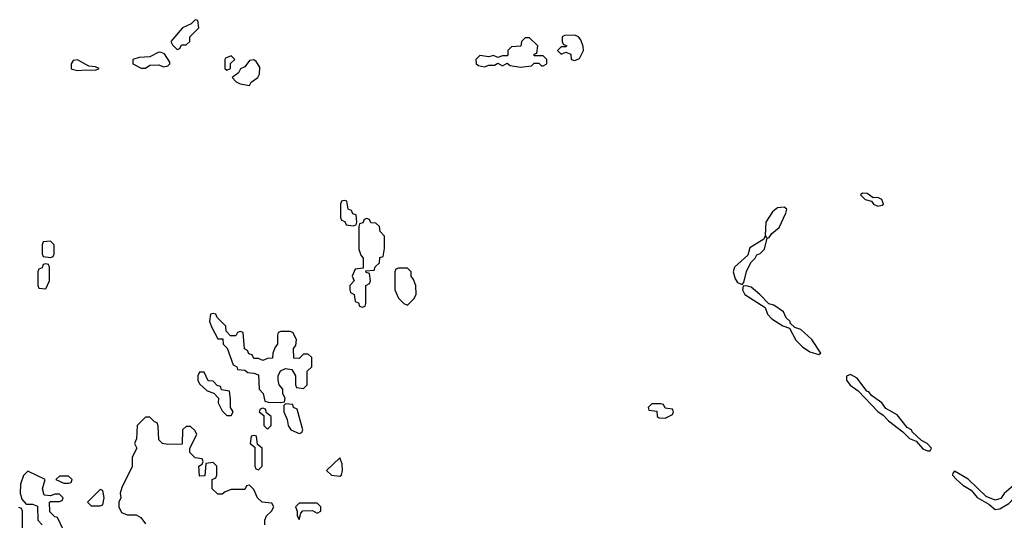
# Model space of a CAD drawing. Header units: inches. Extents: x 2701323 to 2964515, y 494916 to 722124.
# Tile 500 of 656: x 2882794 to 2887150, y 641690 to 643906. Entities that reach past the tile are written whole.
import ezdxf

# ---------------------------------------------------------------- set-up
doc = ezdxf.new("R2010")
doc.units = ezdxf.units.IN
doc.header["$MEASUREMENT"] = 0
doc.layers.add('C8684', color=7, linetype='Continuous')

msp = doc.modelspace()

# ---------------------------------------------------------------- linework, layer by layer
at = {"layer": 'C8684', "color": 2, "elevation": 2}
for points in [[(2883570, 643906), (2883552.7, 643887.3), (2883514, 643870), (2883462, 643810), (2883470, 643794), (2883490, 643774), (2883502, 643778), (2883510, 643794), (2883530, 643794), (2883546, 643810), (2883546, 643830), (2883586, 643870), (2883582, 643902)], [(2885050, 643826), (2885030, 643826), (2885014, 643810), (2885011.6, 643788.4), (2884970, 643786), (2884954, 643770), (2884954, 643750), (2884950, 643746), (2884930, 643746), (2884910, 643738), (2884890, 643748), (2884870, 643742), (2884830, 643748), (2884812, 643730), (2884814, 643710), (2884823.6, 643703.6), (2884850, 643698), (2884870, 643704.7), (2884894.6, 643705.4), (2884910, 643714), (2884930, 643702), (2884950, 643714), (2884963.6, 643703.6), (2885010, 643696), (2885058, 643702), (2885070, 643714), (2885090, 643714), (2885102, 643702), (2885110, 643702), (2885126, 643710), (2885126, 643730), (2885110, 643746), (2885070, 643746), (2885070, 643754), (2885082, 643758), (2885086, 643790)], [(2885250, 643838), (2885203.6, 643836.4), (2885194, 643830), (2885194, 643810), (2885198, 643798), (2885214, 643790), (2885210, 643786), (2885190, 643786), (2885174, 643770), (2885190, 643754), (2885210, 643762), (2885232.7, 643752.7), (2885234, 643730), (2885250, 643724.7), (2885270, 643734), (2885288, 643770), (2885287.3, 643787.3), (2885276.4, 643816.4), (2885266, 643830)], [(2883410, 643762), (2883370, 643742), (2883322, 643738), (2883294, 643730), (2883294, 643710), (2883331.6, 643691.6), (2883350, 643691.3), (2883370, 643704.7), (2883410, 643706), (2883430, 643698), (2883450, 643702), (2883458, 643710), (2883458, 643718), (2883435.3, 643755.3), (2883420.4, 643760.4)], [(2883730, 643746), (2883704.7, 643735.3), (2883702, 643730), (2883702, 643690), (2883710, 643682), (2883726, 643690), (2883727.3, 643712.7), (2883746, 643730)], [(2883050, 643728), (2883030, 643726), (2883022, 643710), (2883022, 643690), (2883026.8, 643686.8), (2883050, 643681), (2883090, 643684.7), (2883130, 643682), (2883146, 643690), (2883130, 643698), (2883100.4, 643700.4)], [(2883830, 643728), (2883810, 643726), (2883790, 643698), (2883771.6, 643688.4), (2883762, 643670), (2883734, 643650), (2883751.6, 643631.6), (2883770, 643622), (2883810, 643614), (2883818, 643630), (2883848, 643650), (2883855.3, 643664.7), (2883856.5, 643696.5), (2883840.4, 643720.4)], [(2886522, 643138), (2886514, 643130), (2886534, 643110), (2886562, 643102), (2886572, 643090), (2886590, 643081), (2886610, 643084.7), (2886615.3, 643090), (2886608, 643110), (2886590, 643119), (2886570, 643118), (2886543.6, 643136.4)], [(2884230, 643106), (2884218, 643102), (2884214, 643090), (2884214, 643030), (2884218, 643018), (2884232.7, 643012.7), (2884238, 642998), (2884270, 642994), (2884282, 642998), (2884286, 643010), (2884282, 643042), (2884267.3, 643047.3), (2884262, 643062), (2884247.3, 643067.3), (2884242, 643102)], [(2886176.4, 643076.4), (2886147.3, 643072.7), (2886124, 643056), (2886094.8, 643010), (2886092, 642952), (2886098, 642942), (2886090, 642946), (2886085.4, 642934.6), (2886024.5, 642895.5), (2886016, 642864), (2885956, 642810), (2885950.8, 642790), (2885958.8, 642758.8), (2885970, 642742), (2885990, 642734), (2885998, 642742), (2886009.2, 642790.8), (2886028.4, 642831.6), (2886048, 642850), (2886055.3, 642864.7), (2886070, 642871.3), (2886088.7, 642890), (2886100.4, 642939.6), (2886110, 642942), (2886120.9, 642959.1), (2886153.6, 642986.4), (2886184, 643050), (2886187.3, 643067.3)], [(2884330, 643026), (2884318, 643022), (2884312.7, 643007.3), (2884298, 643002), (2884294, 642990), (2884294, 642890), (2884303.6, 642863.6), (2884314, 642850), (2884314, 642806), (2884278, 642802), (2884264.7, 642770), (2884274, 642750), (2884254, 642730), (2884254, 642710), (2884258, 642698), (2884274, 642690), (2884278, 642658), (2884292.7, 642652.7), (2884298, 642638), (2884310, 642634), (2884322, 642638), (2884326, 642650), (2884326, 642730), (2884342, 642738), (2884346, 642750), (2884342, 642782), (2884327.3, 642787.3), (2884326, 642794), (2884362, 642798), (2884367.3, 642812.7), (2884386, 642830), (2884387.3, 642852.7), (2884402, 642858), (2884407.3, 642892.7), (2884407.3, 642947.3), (2884388.4, 642968.4), (2884386, 642990), (2884370, 643006), (2884347.3, 643007.3), (2884342, 643022)], [(2882930, 642926), (2882898, 642922), (2882894, 642910), (2882894, 642870), (2882898, 642858), (2882930, 642854), (2882942, 642858), (2882946, 642870), (2882946, 642910)], [(2882910, 642826), (2882898, 642822), (2882892.7, 642807.3), (2882878, 642802), (2882874, 642790), (2882874, 642730), (2882878, 642718), (2882910, 642714), (2882926, 642750), (2882926, 642810), (2882922, 642822)], [(2884510, 642806), (2884470, 642806), (2884458, 642802), (2884454, 642790), (2884454, 642710), (2884470, 642674), (2884494, 642650), (2884510, 642642), (2884538, 642670), (2884548, 642690), (2884546, 642730), (2884536.4, 642756.4), (2884526, 642770), (2884526, 642790), (2884518, 642798)], [(2886010, 642728), (2885994, 642726), (2885992, 642710), (2886002, 642690), (2886092, 642632), (2886102, 642602), (2886121.4, 642581.4), (2886170, 642551.3), (2886199.8, 642539.8), (2886227.7, 642487.7), (2886257.3, 642457.3), (2886290, 642436), (2886330, 642424.7), (2886338, 642430), (2886299, 642490), (2886250, 642534), (2886224, 642544), (2886203.1, 642563.1), (2886202, 642570), (2886185.6, 642585.6), (2886173.2, 642613.2), (2886130, 642642), (2886108, 642648), (2886068.7, 642690), (2886030, 642722)], [(2883650, 642606), (2883638, 642602), (2883634, 642570), (2883643.6, 642543.6), (2883670, 642494), (2883692.7, 642492.7), (2883694, 642470), (2883711.6, 642451.6), (2883738, 642378), (2883754, 642370), (2883758, 642358), (2883790, 642354), (2883803.6, 642343.6), (2883830, 642342), (2883850, 642334), (2883854, 642270), (2883871.6, 642251.6), (2883878, 642218), (2883892.7, 642212.7), (2883950, 642212), (2883966, 642214), (2883968, 642230), (2883958, 642250), (2883958, 642270), (2883942, 642290), (2883938, 642310), (2883938, 642330), (2883948, 642352), (2883970, 642362), (2883998, 642358), (2884014, 642330), (2884014, 642290), (2884018, 642278), (2884050, 642274), (2884066, 642290), (2884066, 642350), (2884086, 642370), (2884086, 642410), (2884070, 642426), (2884050, 642426), (2884030, 642406), (2884007.3, 642407.3), (2884006, 642450), (2884016.4, 642463.6), (2884018, 642490), (2884002, 642522), (2883990, 642526), (2883950, 642526), (2883938, 642522), (2883934, 642510), (2883934, 642470), (2883923.6, 642456.4), (2883914, 642430), (2883912.7, 642407.3), (2883890, 642406), (2883870, 642398), (2883850, 642406), (2883830, 642406), (2883822, 642422), (2883807.3, 642427.3), (2883802, 642442), (2883788.4, 642448.4), (2883782, 642522), (2883770, 642526), (2883758, 642522), (2883750, 642506), (2883727.3, 642507.3), (2883707.3, 642527.3), (2883706, 642550), (2883667.3, 642587.3), (2883662, 642602)], [(2883610, 642346), (2883590, 642346), (2883582, 642330), (2883582, 642310), (2883590, 642294), (2883623.6, 642263.6), (2883652.7, 642252.7), (2883674, 642230), (2883672, 642210), (2883690, 642174), (2883710, 642154), (2883730, 642154), (2883738, 642170), (2883726, 642190), (2883727.3, 642227.3), (2883722, 642262), (2883687.3, 642267.3), (2883682, 642282), (2883667.3, 642287.3), (2883650, 642306), (2883627.3, 642307.3)], [(2886470, 642335.3), (2886452, 642328), (2886451.3, 642310), (2886467.7, 642287.7), (2886502.8, 642262.8), (2886590, 642171.3), (2886614.8, 642154.8), (2886638, 642130), (2886701, 642081), (2886730, 642052), (2886759.8, 642039.8), (2886790, 642006), (2886810, 641998), (2886822, 641998), (2886828, 642010), (2886808, 642030), (2886783.1, 642043.1), (2886742, 642082), (2886739, 642090), (2886720.9, 642100.9), (2886676.2, 642156.2), (2886625.6, 642185.6), (2886608.7, 642210), (2886562.7, 642242.7), (2886550, 642259), (2886542, 642262), (2886498.6, 642318.6)], [(2883970, 642206), (2883962, 642198), (2883962, 642170), (2883976.9, 642136.9), (2883982, 642110), (2883994, 642090), (2884030, 642074), (2884042, 642078), (2884046, 642090), (2884022, 642182), (2884006, 642190), (2884002, 642202)], [(2885630, 642206), (2885590, 642206), (2885574, 642190), (2885578, 642178), (2885612.7, 642172.7), (2885614, 642150), (2885623.6, 642143.6), (2885650, 642142), (2885682, 642158), (2885686, 642170), (2885682, 642182), (2885650, 642186), (2885642, 642202)], [(2883870, 642186), (2883858, 642182), (2883854, 642170), (2883874, 642154), (2883874, 642110), (2883890, 642094), (2883906, 642110), (2883906, 642150), (2883886, 642166), (2883882, 642182)], [(2883830, 642066), (2883818, 642062), (2883814, 642030), (2883834, 642014), (2883834, 641930), (2883838, 641918), (2883850, 641914), (2883866, 641930), (2883866, 642010), (2883846, 642026), (2883842, 642062)], [(2884210, 641966), (2884152, 641910), (2884174, 641890), (2884210, 641884.7), (2884218, 641890), (2884222, 641910), (2884220.4, 641940.4)], [(2886930, 641908), (2886922, 641898), (2886921, 641890), (2886938, 641870), (2886965.8, 641845.8), (2887002.8, 641822.8), (2887030, 641791.3), (2887081, 641761), (2887110, 641738), (2887130, 641741), (2887170, 641764.7), (2887194, 641790), (2887208.7, 641830), (2887200.4, 641840.4), (2887190, 641844), (2887150, 641808.7), (2887134, 641786), (2887110, 641779), (2887070, 641795.3), (2886990, 641872.7)], [(2883010, 641886), (2882970, 641886), (2882954, 641870), (2882990, 641854), (2883010, 641854), (2883022, 641858), (2883026, 641870)], [(2883150, 641826), (2883094, 641770), (2883110, 641754), (2883150, 641754), (2883162, 641758), (2883168, 641790), (2883162, 641822)], [(2884110, 641766), (2884030, 641766), (2884014, 641750), (2884022, 641730), (2884022, 641710), (2884030, 641694), (2884038, 641722), (2884047.3, 641732.7), (2884090, 641734), (2884110, 641722), (2884126, 641730), (2884126, 641750)]]:
    msp.add_lwpolyline(points, close=True, dxfattribs=at)
for points in [[(2883878, 641670), (2883878, 641690), (2883886, 641710), (2883908, 641730), (2883918, 641750), (2883910, 641766), (2883866, 641770), (2883846, 641790), (2883830, 641826), (2883810, 641846), (2883798, 641842), (2883790, 641826), (2883730, 641826), (2883703.6, 641816.4), (2883690, 641806), (2883670, 641806), (2883646, 641830), (2883646, 641870), (2883662, 641878), (2883666, 641890), (2883666, 641930), (2883650, 641946), (2883618, 641942), (2883612.7, 641887.3), (2883590, 641886), (2883586, 641930), (2883602, 641938), (2883606, 641950), (2883602, 641962), (2883570, 641966), (2883546, 641990), (2883546, 642010), (2883578, 642070), (2883570, 642086), (2883550, 642106), (2883530, 642106), (2883514, 642090), (2883512.7, 642027.3), (2883450, 642026), (2883426, 642030), (2883410, 642046), (2883407.3, 642107.3), (2883402, 642122), (2883390, 642126), (2883370, 642146), (2883350, 642146), (2883314, 642110), (2883311.3, 642050), (2883302, 642030), (2883312, 642010), (2883292, 641970), (2883292, 641928), (2883245.4, 641834.6), (2883238, 641810), (2883241, 641790), (2883232, 641770), (2883232, 641750), (2883244.7, 641724.7), (2883270, 641714), (2883310, 641714), (2883330, 641702), (2883350, 641674)], [(2882986, 641650), (2882962, 641702), (2882950, 641706), (2882927.3, 641727.3), (2882926, 641770), (2882930, 641774), (2882970, 641774), (2882982, 641778), (2882986, 641790), (2882970, 641806), (2882950, 641806), (2882930, 641798), (2882902, 641802), (2882895.3, 641830), (2882906, 641870), (2882830, 641908), (2882811.2, 641888.9), (2882798, 641850), (2882796, 641810), (2882803.6, 641783.6), (2882822, 641762), (2882850, 641762), (2882872.7, 641752.7), (2882874, 641690), (2882894, 641670)], [(2882806, 641650), (2882806, 641730), (2882802, 641742), (2882790, 641746)]]:
    msp.add_lwpolyline(points, dxfattribs=at)

doc.saveas('drawing.dxf')
